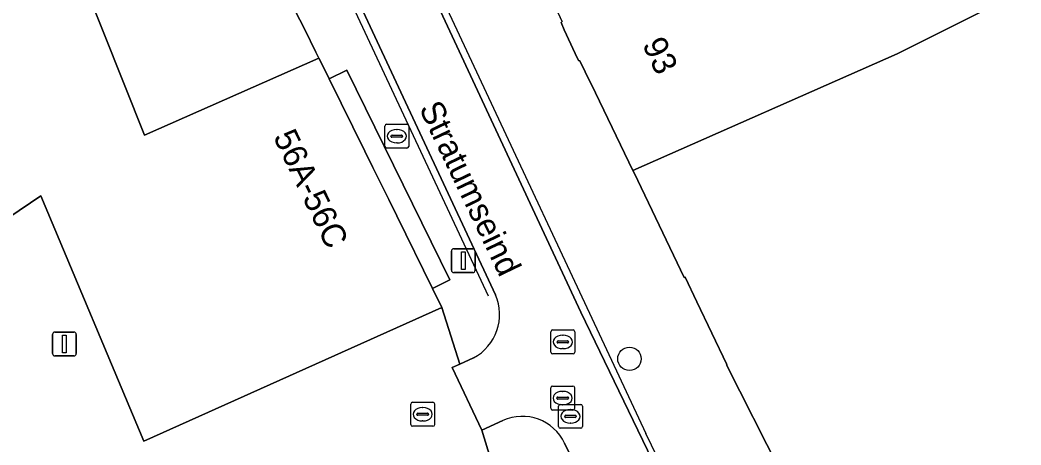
# Model space of a CAD drawing. Extents: x 161087 to 161926, y 382572 to 383873.
# Drawn here: x 161637.83 to 161679.62, y 382948.89 to 382966.64 of the extents above; entities that cross this region are included whole.
import ezdxf

# ---------------------------------------------------------------- set-up
doc = ezdxf.new("R2010")
doc.units = 0
for name, color, linetype in [('IMGEO_Boom', 7, 'Continuous'), ('IMGEO_Brandkraan', 7, 'Continuous'), ('IMGEO_Lichtmast', 7, 'Continuous'), ('IMGEO_Lijnafwatering', 7, 'Continuous'), ('IMGEO_Openbare_ruimte_label', 7, 'Continuous'), ('IMGEO_Pand', 7, 'Continuous'), ('IMGEO_Pand_nummerreeks', 7, 'Continuous'), ('IMGEO_Rioolput', 7, 'Continuous'), ('IMGEO_Voetgangersgebied_gesloten', 7, 'Continuous'), ('IMGEO_Voetgangersgebied_open', 7, 'Continuous'), ('IMGEO_Voetpad_open', 7, 'Continuous')]:
    doc.layers.add(name, color=color, linetype=linetype)

msp = doc.modelspace()

# ---------------------------------------------------------------- linework, layer by layer
at = {"layer": 'IMGEO_Boom'}
msp.add_circle((161663.274, 382952.485), 0.489, dxfattribs=at)
at = {"layer": 'IMGEO_Brandkraan'}
for p, q in [((161653.06, 382961.358), (161653.06, 382962.21)), ((161653.135, 382962.284), (161653.987, 382962.284)), ((161653.548, 382962.064), (161653.573, 382962.064)), ((161654.061, 382962.21), (161654.061, 382961.358)), ((161653.319, 382961.778), (161653.319, 382961.79)), ((161653.757, 382961.741), (161653.359, 382961.741)), ((161653.362, 382961.827), (161653.76, 382961.827)), ((161653.803, 382961.79), (161653.803, 382961.778)), ((161653.987, 382961.284), (161653.135, 382961.284)), ((161653.571, 382961.504), (161653.546, 382961.504))]:
    msp.add_line(p, q, dxfattribs=at)
for points in [[(161653.06, 382961.358), (161653.06, 382962.21)], [(161653.135, 382962.284), (161653.987, 382962.284)], [(161654.061, 382962.21), (161654.061, 382961.358)], [(161653.987, 382961.284), (161653.135, 382961.284)]]:
    msp.add_lwpolyline(points, dxfattribs=at)
for centre, radius, start, end in [((161653.137, 382962.208), 0.0765, 91.552, 178.448), ((161653.137, 382962.208), 0.0765, 91.552, 178.448), ((161653.985, 382962.208), 0.0765, 1.552, 88.448), ((161653.985, 382962.208), 0.0765, 1.552, 88.448), ((161653.359, 382961.787), 0.0403, 85.8775, 175.7526), ((161653.356, 382961.777), 0.0366, 178.938, 274.7102), ((161653.76, 382961.784), 0.043, 264.8664, 352.4533), ((161653.764, 382961.789), 0.0386, 1.7309, 96.639), ((161653.137, 382961.36), 0.0765, 181.552, 268.448), ((161653.137, 382961.36), 0.0765, 181.552, 268.448), ((161653.985, 382961.36), 0.0765, 271.552, 358.448), ((161653.985, 382961.36), 0.0765, 271.552, 358.448)]:
    msp.add_arc(centre, radius, start, end, dxfattribs=at)
for centre, major_axis, ratio, start_param, end_param in [((161653.547, 382961.784), (-0.387, 0.002), 0.722429, 4.712389, 7.853982), ((161653.572, 382961.784), (-0.39, 0.002), 0.717154, 1.570796, 4.712389)]:
    msp.add_ellipse(centre, major_axis=major_axis, ratio=ratio, start_param=start_param, end_param=end_param, dxfattribs=at)
at = {"layer": 'IMGEO_Lichtmast'}
for p, q in [((161655.939, 382957.086), (161656.729, 382957.086)), ((161656.729, 382957.086), (161655.939, 382957.086)), ((161655.839, 382956.186), (161655.839, 382956.986)), ((161655.839, 382956.986), (161655.839, 382956.186)), ((161656.829, 382956.986), (161656.829, 382956.186)), ((161656.829, 382956.186), (161656.829, 382956.986)), ((161656.729, 382956.086), (161655.939, 382956.086)), ((161655.939, 382956.086), (161656.729, 382956.086)), ((161639.19, 382952.706), (161639.19, 382953.506)), ((161639.19, 382953.506), (161639.19, 382952.706)), ((161639.29, 382953.606), (161640.08, 382953.606)), ((161640.08, 382953.606), (161639.29, 382953.606)), ((161640.18, 382953.506), (161640.18, 382952.706)), ((161640.18, 382952.706), (161640.18, 382953.506)), ((161640.08, 382952.606), (161639.29, 382952.606)), ((161639.29, 382952.606), (161640.08, 382952.606))]:
    msp.add_line(p, q, dxfattribs=at)
for points in [[(161656.259, 382956.961), (161656.409, 382956.961), (161656.409, 382956.211), (161656.259, 382956.211), (161656.259, 382956.961)], [(161639.61, 382953.481), (161639.76, 382953.481), (161639.76, 382952.731), (161639.61, 382952.731), (161639.61, 382953.481)]]:
    msp.add_lwpolyline(points, dxfattribs=at)
for centre, start, end in [((161655.939, 382956.986), 90, 180), ((161655.939, 382956.986), 90, 180), ((161656.729, 382956.986), 0, 90), ((161656.729, 382956.986), 360, 90), ((161655.939, 382956.186), 180, 270), ((161655.939, 382956.186), 180, 270), ((161656.729, 382956.186), 270, 0), ((161656.729, 382956.186), 270, 0), ((161639.29, 382953.506), 90, 180), ((161639.29, 382953.506), 90, 180), ((161640.08, 382953.506), 0, 90), ((161640.08, 382953.506), 360, 90), ((161639.29, 382952.706), 180, 270), ((161639.29, 382952.706), 180, 270), ((161640.08, 382952.706), 270, 0), ((161640.08, 382952.706), 270, 0)]:
    msp.add_arc(centre, 0.1, start, end, dxfattribs=at)
at = {"layer": 'IMGEO_Lijnafwatering'}
for points in [[(161657.387, 382955.108), (161642.748, 382986.434)], [(161646.729, 382986.194), (161663.964, 382949.371)], [(161675.74, 382925.074), (161663.964, 382949.371)]]:
    msp.add_lwpolyline(points, dxfattribs=at)
at = {"layer": 'IMGEO_Pand'}
for points in [[(161639.557, 382970.577), (161636.89, 382977.546), (161635.222, 382976.778), (161631.264, 382974.476), (161625.027, 382970.875), (161630.565, 382955.43), (161625.343, 382952.069), (161626.193, 382950.825), (161638.697, 382959.289), (161643.006, 382949.054), (161655.439, 382954.633), (161655.054, 382955.426), (161653.561, 382958.453), (161653.229, 382959.137), (161652.564, 382960.481), (161652.231, 382961.166), (161650.74, 382964.186), (161650.734, 382964.198), (161650.308, 382965.042), (161643.032, 382961.832)], [(161679.958, 382973.652), (161679.695, 382973.519), (161678.254, 382976.336), (161667.359, 382970.82), (161667.756, 382970.035), (161664.442, 382968.358), (161664.045, 382969.143), (161660.178, 382967.185), (161660.388, 382966.743), (161660.47, 382966.571), (161660.417, 382966.532), (161660.547, 382966.23), (161661.002, 382965.243), (161661.151, 382964.942), (161661.208, 382964.93), (161661.431, 382964.47), (161661.857, 382963.59), (161663.417, 382960.359), (161674.443, 382965.226), (161682.205, 382969.111)], [(161648.306, 382969.003), (161647.277, 382971.057), (161646.03, 382973.675), (161639.557, 382970.577), (161643.032, 382961.832), (161650.308, 382965.042), (161650.179, 382965.296), (161649.721, 382966.244)]]:
    msp.add_lwpolyline(points, close=True, dxfattribs=at)
msp.add_lwpolyline([(161704.677, 382941.781), (161685.174, 382970.483), (161683.938, 382969.979), (161682.211, 382969.099), (161682.205, 382969.111), (161674.443, 382965.226), (161663.417, 382960.359), (161663.468, 382960.253), (161665.557, 382955.887), (161665.605, 382955.904), (161666.092, 382954.872), (161667.344, 382952.254), (161667.318, 382952.236), (161669.565, 382947.802)], dxfattribs=at)
at = {"layer": 'IMGEO_Rioolput'}
for p, q in [((161660.066, 382953.691), (161660.918, 382953.691)), ((161659.991, 382952.765), (161659.991, 382953.617)), ((161660.479, 382953.471), (161660.504, 382953.471)), ((161660.992, 382953.617), (161660.992, 382952.765)), ((161660.25, 382953.185), (161660.25, 382953.197)), ((161660.688, 382953.148), (161660.29, 382953.148)), ((161660.293, 382953.234), (161660.691, 382953.234)), ((161660.502, 382952.911), (161660.477, 382952.911)), ((161660.734, 382953.197), (161660.734, 382953.185)), ((161660.918, 382952.691), (161660.066, 382952.691)), ((161659.985, 382950.421), (161659.985, 382951.273)), ((161660.06, 382951.347), (161660.912, 382951.347)), ((161660.986, 382951.273), (161660.986, 382950.421)), ((161660.244, 382950.841), (161660.244, 382950.853)), ((161660.682, 382950.804), (161660.284, 382950.804)), ((161660.287, 382950.89), (161660.685, 382950.89)), ((161660.473, 382951.127), (161660.498, 382951.127)), ((161660.728, 382950.853), (161660.728, 382950.841)), ((161654.141, 382949.745), (161654.141, 382950.597)), ((161654.216, 382950.671), (161655.068, 382950.671)), ((161654.629, 382950.451), (161654.654, 382950.451)), ((161655.142, 382950.597), (161655.142, 382949.745)), ((161660.912, 382950.347), (161660.06, 382950.347)), ((161660.311, 382949.658), (161660.311, 382950.51)), ((161660.386, 382950.584), (161661.238, 382950.584)), ((161660.496, 382950.567), (161660.471, 382950.567)), ((161660.799, 382950.364), (161660.824, 382950.364)), ((161661.312, 382950.51), (161661.312, 382949.658)), ((161654.4, 382950.165), (161654.4, 382950.177)), ((161654.838, 382950.128), (161654.44, 382950.128)), ((161654.443, 382950.214), (161654.841, 382950.214)), ((161654.884, 382950.177), (161654.884, 382950.165)), ((161660.57, 382950.078), (161660.57, 382950.09)), ((161661.008, 382950.041), (161660.61, 382950.041)), ((161660.613, 382950.127), (161661.011, 382950.127)), ((161661.054, 382950.09), (161661.054, 382950.078)), ((161655.068, 382949.671), (161654.216, 382949.671)), ((161654.652, 382949.891), (161654.627, 382949.891)), ((161661.238, 382949.584), (161660.386, 382949.584)), ((161660.822, 382949.804), (161660.797, 382949.804))]:
    msp.add_line(p, q, dxfattribs=at)
for points in [[(161660.066, 382953.691), (161660.918, 382953.691)], [(161659.991, 382952.765), (161659.991, 382953.617)], [(161660.992, 382953.617), (161660.992, 382952.765)], [(161660.918, 382952.691), (161660.066, 382952.691)], [(161659.985, 382950.421), (161659.985, 382951.273)], [(161660.06, 382951.347), (161660.912, 382951.347)], [(161660.986, 382951.273), (161660.986, 382950.421)], [(161654.141, 382949.745), (161654.141, 382950.597)], [(161654.216, 382950.671), (161655.068, 382950.671)], [(161655.142, 382950.597), (161655.142, 382949.745)], [(161660.912, 382950.347), (161660.06, 382950.347)], [(161660.311, 382949.658), (161660.311, 382950.51)], [(161660.386, 382950.584), (161661.238, 382950.584)], [(161661.312, 382950.51), (161661.312, 382949.658)], [(161655.068, 382949.671), (161654.216, 382949.671)], [(161661.238, 382949.584), (161660.386, 382949.584)]]:
    msp.add_lwpolyline(points, dxfattribs=at)
for centre, radius, start, end in [((161660.068, 382953.615), 0.0765, 91.552, 178.448), ((161660.068, 382953.615), 0.0765, 91.552, 178.448), ((161660.916, 382953.615), 0.0765, 1.552, 88.448), ((161660.916, 382953.615), 0.0765, 1.552, 88.448), ((161660.29, 382953.194), 0.0403, 85.8775, 175.7526), ((161660.287, 382953.184), 0.0366, 178.938, 274.7102), ((161660.691, 382953.191), 0.043, 264.8664, 352.4533), ((161660.695, 382953.196), 0.0386, 1.7309, 96.639), ((161660.068, 382952.767), 0.0765, 181.552, 268.448), ((161660.068, 382952.767), 0.0765, 181.552, 268.448), ((161660.916, 382952.767), 0.0765, 271.552, 358.448), ((161660.916, 382952.767), 0.0765, 271.552, 358.448), ((161660.062, 382951.271), 0.0765, 91.552, 178.448), ((161660.062, 382951.271), 0.0765, 91.552, 178.448), ((161660.91, 382951.271), 0.0765, 1.552, 88.448), ((161660.91, 382951.271), 0.0765, 1.552, 88.448), ((161660.284, 382950.85), 0.0403, 85.8775, 175.7526), ((161660.281, 382950.84), 0.0366, 178.938, 274.7102), ((161660.685, 382950.847), 0.043, 264.8664, 352.4533), ((161660.689, 382950.852), 0.0386, 1.7309, 96.639), ((161654.218, 382950.595), 0.0765, 91.552, 178.448), ((161654.218, 382950.595), 0.0765, 91.552, 178.448), ((161655.066, 382950.595), 0.0765, 1.552, 88.448), ((161655.066, 382950.595), 0.0765, 1.552, 88.448), ((161660.062, 382950.423), 0.0765, 181.552, 268.448), ((161660.062, 382950.423), 0.0765, 181.552, 268.448), ((161660.388, 382950.508), 0.0765, 91.552, 178.448), ((161660.388, 382950.508), 0.0765, 91.552, 178.448), ((161660.91, 382950.423), 0.0765, 271.552, 358.448), ((161660.91, 382950.423), 0.0765, 271.552, 358.448), ((161661.236, 382950.508), 0.0765, 1.552, 88.448), ((161661.236, 382950.508), 0.0765, 1.552, 88.448), ((161654.44, 382950.174), 0.0403, 85.8775, 175.7526), ((161654.437, 382950.164), 0.0366, 178.938, 274.7102), ((161654.841, 382950.171), 0.043, 264.8664, 352.4533), ((161654.845, 382950.176), 0.0386, 1.7309, 96.639), ((161660.61, 382950.087), 0.0403, 85.8775, 175.7526), ((161660.607, 382950.077), 0.0366, 178.938, 274.7102), ((161661.011, 382950.084), 0.043, 264.8664, 352.4533), ((161661.015, 382950.089), 0.0386, 1.7309, 96.639), ((161654.218, 382949.747), 0.0765, 181.552, 268.448), ((161654.218, 382949.747), 0.0765, 181.552, 268.448), ((161655.066, 382949.747), 0.0765, 271.552, 358.448), ((161655.066, 382949.747), 0.0765, 271.552, 358.448), ((161660.388, 382949.66), 0.0765, 181.552, 268.448), ((161660.388, 382949.66), 0.0765, 181.552, 268.448), ((161661.236, 382949.66), 0.0765, 271.552, 358.448), ((161661.236, 382949.66), 0.0765, 271.552, 358.448)]:
    msp.add_arc(centre, radius, start, end, dxfattribs=at)
for centre, major_axis, ratio, start_param, end_param in [((161660.478, 382953.191), (-0.387, 0.002), 0.722429, 4.712389, 7.853982), ((161660.503, 382953.191), (-0.39, 0.002), 0.717154, 1.570796, 4.712389), ((161660.472, 382950.847), (-0.387, 0.002), 0.722429, 4.712389, 7.853982), ((161660.497, 382950.847), (-0.39, 0.002), 0.717154, 1.570796, 4.712389), ((161654.628, 382950.171), (-0.387, 0.002), 0.722429, 4.712389, 7.853982), ((161654.653, 382950.171), (-0.39, 0.002), 0.717154, 1.570796, 4.712389), ((161660.798, 382950.084), (-0.387, 0.002), 0.722429, 4.712389, 7.853982), ((161660.823, 382950.084), (-0.39, 0.002), 0.717154, 1.570796, 4.712389)]:
    msp.add_ellipse(centre, major_axis=major_axis, ratio=ratio, start_param=start_param, end_param=end_param, dxfattribs=at)
at = {"layer": 'IMGEO_Voetgangersgebied_gesloten'}
for points in [[(161640.595, 382991.511), (161640.806, 382991.081), (161643.171, 382986.261), (161657.685, 382955.165)], [(161660.568, 382948.962), (161676.869, 382915.408), (161679.531, 382916.561), (161661.239, 382954.441), (161646.183, 382986.769), (161645.23, 382988.71)], [(161656.762, 382952.524), (161656.195, 382952.265), (161655.873, 382952.118), (161657.109, 382949.507), (161657.99, 382949.906)]]:
    msp.add_lwpolyline(points, dxfattribs=at)
for centre, radius, start, end in [((161655.788, 382954.346), 2.066, 298.1292, 23.3429), ((161658.801, 382948.13), 1.953, 25.2307, 114.5464)]:
    msp.add_arc(centre, radius, start, end, dxfattribs=at)
at = {"layer": 'IMGEO_Voetgangersgebied_open'}
for points in [[(161640.806, 382991.081), (161638.196, 382989.45), (161639.086, 382988.078), (161643.533, 382981.221), (161646.902, 382974.284), (161646.171, 382973.929), (161646.244, 382973.777), (161646.03, 382973.675), (161647.277, 382971.057), (161648.306, 382969.003), (161649.721, 382966.244), (161650.179, 382965.296), (161650.308, 382965.042), (161650.734, 382964.198), (161650.74, 382964.186), (161651.474, 382964.539), (161655.782, 382955.784), (161655.054, 382955.426), (161655.439, 382954.633), (161656.195, 382952.265), (161656.762, 382952.524)], [(161657.685, 382955.165), (161643.171, 382986.261), (161640.806, 382991.081)], [(161646.183, 382986.769), (161661.239, 382954.441), (161679.531, 382916.561)], [(161669.565, 382947.802), (161667.318, 382952.236), (161667.344, 382952.254), (161666.092, 382954.872), (161665.605, 382955.904), (161665.557, 382955.887), (161663.468, 382960.253), (161663.417, 382960.359), (161661.857, 382963.59), (161661.431, 382964.47), (161661.208, 382964.93), (161661.151, 382964.942), (161661.002, 382965.243), (161660.547, 382966.23), (161660.417, 382966.532), (161660.47, 382966.571), (161660.388, 382966.743)], [(161657.99, 382949.906), (161657.109, 382949.507)], [(161657.109, 382949.507), (161657.862, 382947.045)], [(161676.869, 382915.408), (161660.568, 382948.962)]]:
    msp.add_lwpolyline(points, dxfattribs=at)
msp.add_lwpolyline([(161651.474, 382964.539), (161650.74, 382964.186), (161652.231, 382961.166), (161652.564, 382960.481), (161653.229, 382959.137), (161653.561, 382958.453), (161655.054, 382955.426), (161655.782, 382955.784)], close=True, dxfattribs=at)
for centre, radius, start, end in [((161655.788, 382954.346), 2.066, 298.1292, 23.3429), ((161658.801, 382948.13), 1.953, 25.2307, 114.5464)]:
    msp.add_arc(centre, radius, start, end, dxfattribs=at)
at = {"layer": 'IMGEO_Voetpad_open'}
msp.add_lwpolyline([(161635.28, 382937.128), (161639.428, 382938.95), (161643.484, 382940.731), (161657.862, 382947.045), (161657.109, 382949.507), (161655.873, 382952.118), (161656.195, 382952.265), (161655.439, 382954.633), (161643.006, 382949.054), (161638.697, 382959.289), (161626.193, 382950.825)], dxfattribs=at)

# ---------------------------------------------------------------- texts
at = {"layer": 'IMGEO_Openbare_ruimte_label'}
msp.add_text('Stratumseind', height=1, rotation=295.5914, dxfattribs=at).set_placement((161654.474, 382962.953))
at = {"layer": 'IMGEO_Pand_nummerreeks'}
for s, rotation, p in [('93', 295.1526, (161663.793, 382965.622)), ('56A-56C', 295.6683, (161648.386, 382961.762))]:
    msp.add_text(s, height=1, rotation=rotation, dxfattribs=at).set_placement(p)

doc.saveas('drawing.dxf')
